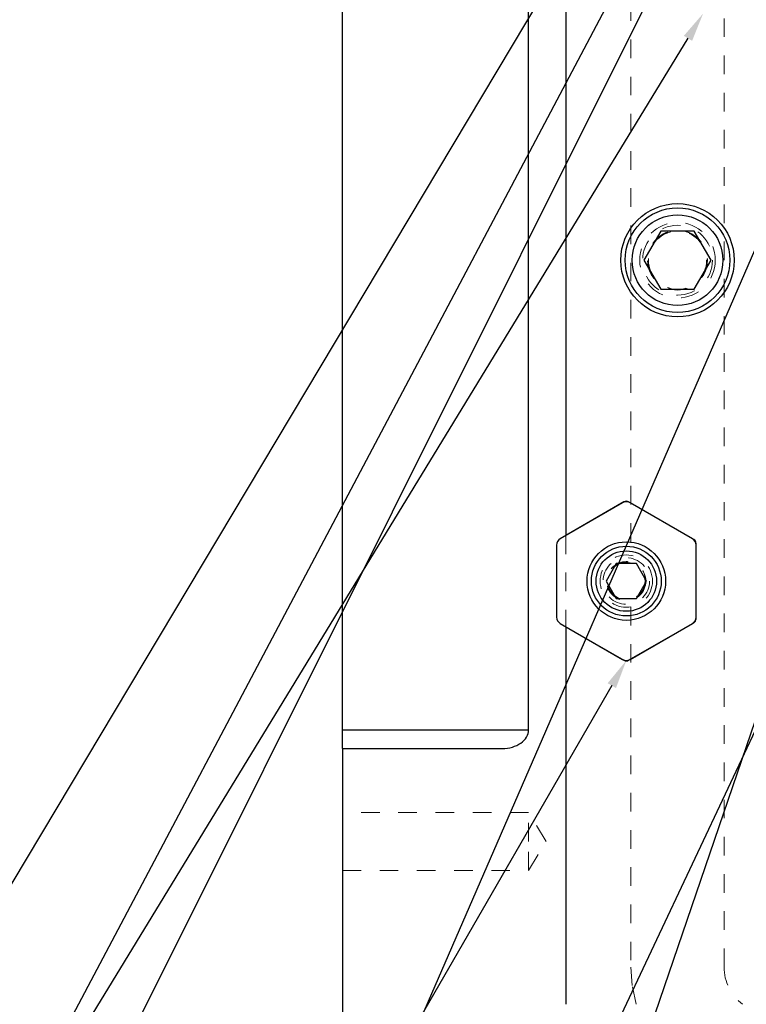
# Model space of a CAD drawing. Header units: inches. Extents: x 1802 to 2468, y -208 to -72.
# Tile 338 of 595: x 2066.23 to 2070.13, y -92.24 to -86.95. Entities that reach past the tile are written whole.
import ezdxf

# ---------------------------------------------------------------- set-up
doc = ezdxf.new("R2010")
doc.units = ezdxf.units.IN
doc.header["$LTSCALE"] = 0.5
doc.header["$MEASUREMENT"] = 0
doc.linetypes.add('HIDDEN', pattern=[0.225, 0.15, -0.075])
for name, color, linetype in [('DIE-M-S', 8, 'Continuous'), ('DIE-M-S2', 1, 'Continuous'), ('DIE-M-S3', 8, 'Continuous'), ('DSS-M-S', 53, 'Continuous'), ('SID-M-S', 105, 'Continuous'), ('SVD-M-S', 8, 'Continuous')]:
    doc.layers.add(name, color=color, linetype=linetype)

msp = doc.modelspace()

# ---------------------------------------------------------------- linework, layer by layer
at = {"layer": 'DIE-M-S', "linetype": 'Continuous', "lineweight": 25}
for p, q in [((2069.16416, -86.76348), (2069.16416, -89.72273)), ((2069.47666, -89.54231), (2069.16416, -89.72273)), ((2069.85166, -89.74438), (2069.50166, -89.54231)), ((2069.86416, -90.17017), (2069.86416, -89.76603)), ((2069.16416, -90.21348), (2069.16416, -92.2431)), ((2069.16416, -90.21348), (2069.47666, -90.3939)), ((2069.50166, -90.3939), (2069.85166, -90.19182))]:
    msp.add_line(p, q, dxfattribs=at)
msp.add_circle((2069.76416, -88.2431), 0.3045, dxfattribs=at)
at = {"layer": 'DIE-M-S', "linetype": 'HIDDEN', "lineweight": 18}
msp.add_circle((2069.76416, -88.2431), 0.203, dxfattribs=at)
at = {"layer": 'DIE-M-S', "linetype": 'Continuous', "lineweight": 25}
for centre, start, end in [((2069.48916, -89.56396), 60, 120), ((2069.83916, -89.76603), 0, 60), ((2069.83916, -90.17017), 300, 0), ((2069.48916, -90.37225), 240, 300)]:
    msp.add_arc(centre, 0.025, start, end, dxfattribs=at)
at = {"layer": 'DIE-M-S2', "linetype": 'Continuous', "lineweight": 25}
for p, q in [((2069.46916, -89.54664), (2069.13416, -89.74005)), ((2069.84416, -89.74005), (2069.50916, -89.54664)), ((2069.11416, -89.77469), (2069.11416, -90.16151)), ((2069.86416, -90.16151), (2069.86416, -89.77469)), ((2069.13416, -90.19615), (2069.46916, -90.38957)), ((2069.50916, -90.38957), (2069.84416, -90.19615))]:
    msp.add_line(p, q, dxfattribs=at)
msp.add_circle((2069.48916, -89.9681), 0.211, dxfattribs=at)
at = {"layer": 'DIE-M-S2', "linetype": 'HIDDEN', "lineweight": 18}
msp.add_circle((2069.48916, -89.9681), 0.14062, dxfattribs=at)
at = {"layer": 'DIE-M-S2', "linetype": 'Continuous', "lineweight": 25}
for centre, start, end in [((2069.48916, -89.58128), 60, 120), ((2069.15416, -89.77469), 120, 180), ((2069.82416, -89.77469), 0, 60), ((2069.15416, -90.16151), 180, 240), ((2069.82416, -90.16151), 300, 0), ((2069.48916, -90.35493), 240, 300)]:
    msp.add_arc(centre, 0.04, start, end, dxfattribs=at)
at = {"layer": 'DIE-M-S3', "linetype": 'HIDDEN', "lineweight": 18}
msp.add_line((2069.16416, -89.72273), (2069.16416, -90.21348), dxfattribs=at)
msp.add_circle((2069.48916, -89.9681), 0.1005, dxfattribs=at)
at = {"layer": 'DSS-M-S', "linetype": 'Continuous', "lineweight": 25}
for p, q in [((2067.96416, -90.7681), (2067.96416, -85.7181)), ((2068.96416, -90.7681), (2068.96416, -85.7181)), ((2067.96416, -90.8681), (2067.96416, -90.7681)), ((2067.96416, -90.7681), (2068.96416, -90.7681)), ((2067.96416, -90.8681), (2067.96416, -98.2431)), ((2067.96416, -90.8681), (2068.82274, -90.8681))]:
    msp.add_line(p, q, dxfattribs=at)
at = {"layer": 'DSS-M-S', "linetype": 'HIDDEN', "lineweight": 18}
for p, q in [((2069.51416, -86.65649), (2069.51416, -89.82972)), ((2070.01416, -92.0431), (2070.01416, -86.82579)), ((2069.51416, -90.10649), (2069.51416, -92.0431)), ((2068.96416, -91.21185), (2067.96416, -91.21185)), ((2068.96416, -91.3681), (2068.96416, -91.21185)), ((2069.05804, -91.3681), (2068.96416, -91.21185)), ((2068.96416, -91.52435), (2068.96416, -91.3681)), ((2068.96416, -91.52435), (2069.05804, -91.3681)), ((2067.96416, -91.52435), (2068.96416, -91.52435)), ((2069.51416, -92.0431), (2069.52179, -92.14984)), ((2069.52179, -92.14984), (2069.54132, -92.2431))]:
    msp.add_line(p, q, dxfattribs=at)
msp.add_circle((2069.76416, -88.2431), 0.15625, dxfattribs=at)
msp.add_arc((2070.26416, -92.0431), 0.25, 180, 233.1301, dxfattribs=at)
at = {"layer": 'DSS-M-S', "linetype": 'Continuous', "lineweight": 25}
msp.add_ellipse((2068.82274, -90.7681), major_axis=(-0.14142, 0), ratio=0.7071068, start_param=1.5707963, end_param=3.1415927, dxfattribs=at)
at = {"layer": 'SID-M-S'}
for p, q in [((2070.70121, -84.02906), (2059.86915, -102.17943)), ((2070.71624, -84.35601), (2061.29532, -102.17444)), ((2070.84452, -84.3577), (2061.95745, -102.17232)), ((2070.86701, -86.60077), (2064.10982, -102.1679)), ((2069.8204, -87.05027), (2060.58832, -102.18042)), ((2070.93344, -88.50876), (2066.28011, -102.16215)), ((2070.79772, -89.45925), (2064.81416, -102.17037)), ((2069.41115, -90.53002), (2062.68551, -102.17799))]:
    msp.add_line(p, q, dxfattribs=at)
for points in [[(2069.79821, -87.03673), (2069.90166, -86.9171), (2069.79821, -87.03673), (2069.8426, -87.06381)], [(2069.38864, -90.51702), (2069.48916, -90.39493), (2069.38864, -90.51702), (2069.43367, -90.54302)]]:
    msp.add_solid(points, dxfattribs=at)
at = {"layer": 'SVD-M-S', "linetype": 'Continuous', "lineweight": 25}
for p, q in [((2069.67409, -88.0871), (2069.58403, -88.2431)), ((2069.85423, -88.0871), (2069.67409, -88.0871)), ((2069.94429, -88.2431), (2069.85423, -88.0871)), ((2069.58403, -88.2431), (2069.67409, -88.3991)), ((2069.85423, -88.3991), (2069.94429, -88.2431)), ((2069.67409, -88.3991), (2069.85423, -88.3991)), ((2069.43503, -89.87435), (2069.38091, -89.9681)), ((2069.54329, -89.87435), (2069.43503, -89.87435)), ((2069.59741, -89.9681), (2069.54329, -89.87435)), ((2069.38091, -89.9681), (2069.43503, -90.06185)), ((2069.54329, -90.06185), (2069.59741, -89.9681)), ((2069.43503, -90.06185), (2069.54329, -90.06185))]:
    msp.add_line(p, q, dxfattribs=at)
for centre, radius in [((2069.76416, -88.2431), 0.28125), ((2069.76416, -88.2431), 0.24375), ((2069.48916, -89.9681), 0.1875), ((2069.48916, -89.9681), 0.1625)]:
    msp.add_circle(centre, radius, dxfattribs=at)
at = {"layer": 'SVD-M-S', "linetype": 'HIDDEN', "lineweight": 18}
for centre, radius in [((2069.76416, -88.2431), 0.1875), ((2069.76416, -88.2431), 0.16072), ((2069.76416, -88.2431), 0.16045), ((2069.76416, -88.2431), 0.15993), ((2069.48916, -89.9681), 0.125), ((2069.48916, -89.9681), 0.10497), ((2069.48916, -89.9681), 0.1047), ((2069.48916, -89.9681), 0.10418)]:
    msp.add_circle(centre, radius, dxfattribs=at)

doc.saveas('drawing.dxf')
